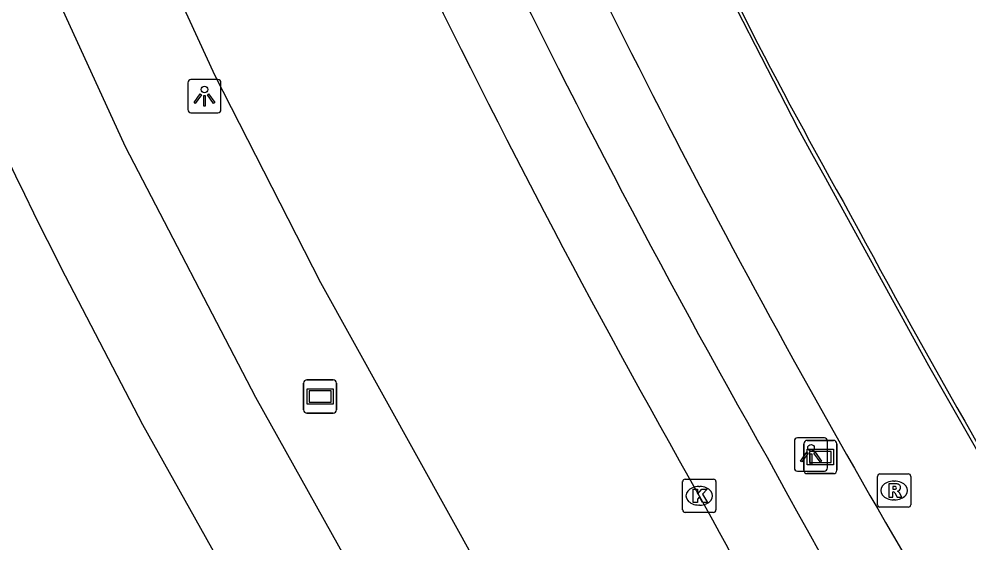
# Model space of a CAD drawing. Extents: x 155018 to 156648, y 383980 to 385733.
# Drawn here: x 156066.43 to 156095, y 384549.35 to 384565.1 of the extents above; entities that cross this region are included whole.
import ezdxf

# ---------------------------------------------------------------- set-up
doc = ezdxf.new("R2010")
doc.units = 0
for name, color, linetype in [('IMGEO_Fietspad_open', 7, 'Continuous'), ('IMGEO_Groenvoorziening', 7, 'Continuous'), ('IMGEO_Kolk', 7, 'Continuous'), ('IMGEO_Lichtpunt', 7, 'Continuous'), ('IMGEO_Lijnafwatering', 7, 'Continuous'), ('IMGEO_OVBaan_gesloten', 7, 'Continuous'), ('IMGEO_Reclamebord', 7, 'Continuous'), ('IMGEO_Rijbaan_lokaal_gesloten', 7, 'Continuous'), ('IMGEO_Rijbaan_lokaal_open', 7, 'Continuous'), ('IMGEO_Rioolput', 7, 'Continuous'), ('IMGEO_Verklikker', 7, 'Continuous'), ('IMGEO_Voetpad_gesloten', 7, 'Continuous')]:
    doc.layers.add(name, color=color, linetype=linetype)

msp = doc.modelspace()

# ---------------------------------------------------------------- linework, layer by layer
at = {"layer": 'IMGEO_Fietspad_open'}
msp.add_lwpolyline([(156067.693, 384557.63), (156070.142, 384552.91), (156081.881, 384531.941)], dxfattribs=at)
msp.add_arc((156174.951, 384612.288), 120.381, 197.64047, 207.00306, dxfattribs=at)
at = {"layer": 'IMGEO_Groenvoorziening'}
for centre, radius, start, end in [((156117.106, 384590.829), 67.113, 215.1985, 221.88328), ((156150.164, 384619.795), 120.29, 214.83504, 226.56175)]:
    msp.add_arc(centre, radius, start, end, dxfattribs=at)
at = {"layer": 'IMGEO_Kolk'}
for p, q in [((156086.387, 384550.346), (156086.387, 384551.198)), ((156086.462, 384551.272), (156087.314, 384551.272)), ((156087.388, 384551.198), (156087.388, 384550.346)), ((156086.875, 384551.052), (156086.9, 384551.052)), ((156087.314, 384550.272), (156086.462, 384550.272)), ((156086.898, 384550.492), (156086.873, 384550.492))]:
    msp.add_line(p, q, dxfattribs=at)
for points in [[(156086.387, 384550.346), (156086.387, 384551.198)], [(156086.462, 384551.272), (156087.314, 384551.272)], [(156087.388, 384551.198), (156087.388, 384550.346)], [(156086.708, 384550.972), (156086.831, 384550.972), (156086.831, 384550.821), (156086.961, 384550.972), (156087.125, 384550.972), (156086.979, 384550.821), (156087.132, 384550.572), (156086.98, 384550.572), (156086.895, 384550.736), (156086.831, 384550.669), (156086.831, 384550.572), (156086.708, 384550.572), (156086.708, 384550.972)], [(156087.314, 384550.272), (156086.462, 384550.272)]]:
    msp.add_lwpolyline(points, dxfattribs=at)
for centre, start, end in [((156086.464, 384551.196), 91.552, 178.448), ((156086.464, 384551.196), 91.552, 178.448), ((156087.312, 384551.196), 1.552, 88.448), ((156087.312, 384551.196), 1.552, 88.448), ((156086.464, 384550.348), 181.552, 268.448), ((156086.464, 384550.348), 181.552, 268.448), ((156087.312, 384550.348), 271.552, 358.448), ((156087.312, 384550.348), 271.552, 358.448)]:
    msp.add_arc(centre, 0.0765, start, end, dxfattribs=at)
for centre, major_axis, ratio, start_param, end_param in [((156086.874, 384550.772), (-0.387, 0.002), 0.722429, 4.712389, 7.853982), ((156086.899, 384550.772), (-0.39, 0.002), 0.717154, 1.570796, 4.712389)]:
    msp.add_ellipse(centre, major_axis=major_axis, ratio=ratio, start_param=start_param, end_param=end_param, dxfattribs=at)
at = {"layer": 'IMGEO_Lichtpunt'}
for p, q in [((156071.51, 384563.187), (156071.51, 384562.38)), ((156071.51, 384563.187), (156071.51, 384562.38)), ((156072.412, 384563.282), (156071.604, 384563.282)), ((156072.412, 384563.282), (156071.604, 384563.282)), ((156072.506, 384562.38), (156072.506, 384563.187)), ((156072.506, 384562.38), (156072.506, 384563.187)), ((156071.604, 384562.286), (156072.412, 384562.286)), ((156071.604, 384562.286), (156072.412, 384562.286)), ((156089.747, 384552.415), (156089.747, 384551.608)), ((156089.747, 384552.415), (156089.747, 384551.608)), ((156090.649, 384552.51), (156089.841, 384552.51)), ((156090.649, 384552.51), (156089.841, 384552.51)), ((156090.743, 384551.608), (156090.743, 384552.415)), ((156090.743, 384551.608), (156090.743, 384552.415)), ((156089.841, 384551.514), (156090.649, 384551.514)), ((156089.841, 384551.514), (156090.649, 384551.514))]:
    msp.add_line(p, q, dxfattribs=at)
for points in [[(156071.884, 384562.851), (156071.923, 384562.823), (156071.735, 384562.561), (156071.697, 384562.588), (156071.884, 384562.851)], [(156072.096, 384562.823), (156072.134, 384562.85), (156072.321, 384562.588), (156072.282, 384562.56), (156072.096, 384562.823)], [(156071.986, 384562.803), (156072.033, 384562.803), (156072.033, 384562.481), (156071.986, 384562.481), (156071.986, 384562.803)], [(156090.121, 384552.079), (156090.16, 384552.051), (156089.972, 384551.789), (156089.934, 384551.816), (156090.121, 384552.079)], [(156090.223, 384552.031), (156090.27, 384552.031), (156090.27, 384551.709), (156090.223, 384551.709), (156090.223, 384552.031)], [(156090.333, 384552.051), (156090.371, 384552.078), (156090.558, 384551.816), (156090.519, 384551.788), (156090.333, 384552.051)]]:
    msp.add_lwpolyline(points, dxfattribs=at)
for centre in [(156072.009, 384562.985), (156090.246, 384552.213)]:
    msp.add_circle(centre, 0.0994, dxfattribs=at)
for centre, start, end in [((156071.604, 384563.187), 90, 180), ((156071.604, 384563.187), 90, 180), ((156072.412, 384563.187), 0, 90), ((156072.412, 384563.187), 0, 90), ((156071.604, 384562.38), 180, 270), ((156071.604, 384562.38), 180, 270), ((156072.412, 384562.38), 270, 0), ((156072.412, 384562.38), 270, 360), ((156089.841, 384552.415), 90, 180), ((156089.841, 384552.415), 90, 180), ((156090.649, 384552.415), 0, 90), ((156090.649, 384552.415), 0, 90), ((156089.841, 384551.608), 180, 270), ((156089.841, 384551.608), 180, 270), ((156090.649, 384551.608), 270, 0), ((156090.649, 384551.608), 270, 360)]:
    msp.add_arc(centre, 0.0946, start, end, dxfattribs=at)
at = {"layer": 'IMGEO_Lijnafwatering'}
for points in [[(156089.863, 384561.809), (156086.928, 384567.527), (156084.242, 384573.366), (156081.81, 384579.314)], [(156099.405, 384545.056), (156096.556, 384549.843), (156093.789, 384554.679), (156091.105, 384559.56), (156090.687, 384560.307), (156090.273, 384561.057), (156089.863, 384561.809)]]:
    msp.add_lwpolyline(points, dxfattribs=at)
at = {"layer": 'IMGEO_OVBaan_gesloten'}
msp.add_lwpolyline([(156069.36, 384569.831), (156072.321, 384563.405), (156075.5, 384557.181), (156091.758, 384527.901)], dxfattribs=at)
for centre, radius, start, end in [((156329.719, 384688.97), 279.403, 205.65466, 209.644), ((156318.622, 384676.181), 263.492, 208.42045, 211.30604)]:
    msp.add_arc(centre, radius, start, end, dxfattribs=at)
at = {"layer": 'IMGEO_Reclamebord'}
for p, q in [((156074.992, 384553.357), (156074.992, 384554.157)), ((156074.992, 384554.157), (156074.992, 384553.357)), ((156075.092, 384554.257), (156075.882, 384554.257)), ((156075.882, 384554.257), (156075.092, 384554.257)), ((156075.982, 384554.157), (156075.982, 384553.357)), ((156075.982, 384553.357), (156075.982, 384554.157)), ((156075.882, 384553.257), (156075.092, 384553.257)), ((156075.092, 384553.257), (156075.882, 384553.257))]:
    msp.add_line(p, q, dxfattribs=at)
for points in [[(156075.093, 384553.989), (156075.881, 384553.989), (156075.881, 384553.525), (156075.093, 384553.525), (156075.093, 384553.989)], [(156075.158, 384553.924), (156075.158, 384553.59), (156075.816, 384553.59), (156075.816, 384553.924), (156075.158, 384553.924)]]:
    msp.add_lwpolyline(points, dxfattribs=at)
for centre, start, end in [((156075.092, 384554.157), 90, 180), ((156075.092, 384554.157), 90, 180), ((156075.882, 384554.157), 0, 90), ((156075.882, 384554.157), 360, 90), ((156075.092, 384553.357), 180, 270), ((156075.092, 384553.357), 180, 270), ((156075.882, 384553.357), 270, 0), ((156075.882, 384553.357), 270, 0)]:
    msp.add_arc(centre, 0.1, start, end, dxfattribs=at)
at = {"layer": 'IMGEO_Rijbaan_lokaal_gesloten'}
for centre, radius, start, end in [((156221.126, 384632.813), 149.116, 199.20648, 209.39677), ((156328.73, 384687.068), 273.141, 206.46774, 212.80015), ((156379.656, 384715.025), 327.646, 208.31443, 213.59354)]:
    msp.add_arc(centre, radius, start, end, dxfattribs=at)
at = {"layer": 'IMGEO_Rijbaan_lokaal_open'}
msp.add_lwpolyline([(156087.909, 384528.025), (156073.559, 384553.724), (156069.631, 384561.255), (156066.503, 384568.112)], dxfattribs=at)
at = {"layer": 'IMGEO_Rioolput'}
for p, q in [((156092.319, 384551.43), (156093.171, 384551.43)), ((156092.244, 384550.504), (156092.244, 384551.356)), ((156092.732, 384551.21), (156092.757, 384551.21)), ((156093.245, 384551.356), (156093.245, 384550.504)), ((156092.755, 384550.65), (156092.73, 384550.65)), ((156093.171, 384550.43), (156092.319, 384550.43))]:
    msp.add_line(p, q, dxfattribs=at)
for points in [[(156092.319, 384551.43), (156093.171, 384551.43)], [(156092.244, 384550.504), (156092.244, 384551.356)], [(156092.833, 384551.128), (156092.581, 384551.13), (156092.581, 384550.73)], [(156093.245, 384551.356), (156093.245, 384550.504)], [(156092.581, 384550.73), (156092.705, 384550.73), (156092.705, 384550.892), (156092.716, 384550.892)], [(156092.759, 384551.049), (156092.705, 384551.049), (156092.705, 384550.968)], [(156092.705, 384550.968), (156092.757, 384550.968)], [(156092.763, 384550.863), (156092.834, 384550.73), (156092.974, 384550.73), (156092.909, 384550.856)], [(156093.171, 384550.43), (156092.319, 384550.43)]]:
    msp.add_lwpolyline(points, dxfattribs=at)
for centre, radius, start, end in [((156092.321, 384551.354), 0.0765, 91.552, 178.448), ((156092.321, 384551.354), 0.0765, 91.552, 178.448), ((156093.169, 384551.354), 0.0765, 1.552, 88.448), ((156093.169, 384551.354), 0.0765, 1.552, 88.448), ((156092.832, 384551.018), 0.109, 350.3612, 89.416), ((156092.715, 384550.839), 0.0533, 26.0293, 88.6989), ((156092.741, 384551.157), 0.19, 274.7715, 282.9687), ((156092.765, 384550.953), 0.0964, 77.0061, 93.1865), ((156092.779, 384551.01), 0.0378, 276.6634, 79.6772), ((156092.83, 384551.018), 0.112, 277.5842, 350.9817), ((156092.814, 384550.803), 0.108, 29.5134, 73.7905), ((156092.321, 384550.506), 0.0765, 181.552, 268.448), ((156092.321, 384550.506), 0.0765, 181.552, 268.448), ((156093.169, 384550.506), 0.0765, 271.552, 358.448), ((156093.169, 384550.506), 0.0765, 271.552, 358.448)]:
    msp.add_arc(centre, radius, start, end, dxfattribs=at)
for centre, major_axis, ratio, start_param, end_param in [((156092.731, 384550.93), (-0.387, 0.002), 0.722429, 4.712389, 7.853982), ((156092.756, 384550.93), (-0.39, 0.002), 0.717154, 1.570796, 4.712389)]:
    msp.add_ellipse(centre, major_axis=major_axis, ratio=ratio, start_param=start_param, end_param=end_param, dxfattribs=at)
at = {"layer": 'IMGEO_Verklikker'}
for p, q in [((156090.03, 384551.537), (156090.03, 384552.337)), ((156090.03, 384552.337), (156090.03, 384551.537)), ((156090.13, 384552.437), (156090.92, 384552.437)), ((156090.92, 384552.437), (156090.13, 384552.437)), ((156091.02, 384552.337), (156091.02, 384551.537)), ((156091.02, 384551.537), (156091.02, 384552.337)), ((156090.92, 384551.437), (156090.13, 384551.437)), ((156090.13, 384551.437), (156090.92, 384551.437))]:
    msp.add_line(p, q, dxfattribs=at)
for points in [[(156090.131, 384552.169), (156090.919, 384552.169), (156090.919, 384551.705), (156090.131, 384551.705), (156090.131, 384552.169)], [(156090.196, 384552.104), (156090.196, 384551.77), (156090.854, 384551.77), (156090.854, 384552.104), (156090.196, 384552.104)]]:
    msp.add_lwpolyline(points, dxfattribs=at)
for centre, start, end in [((156090.13, 384552.337), 90, 180), ((156090.13, 384552.337), 90, 180), ((156090.92, 384552.337), 0, 90), ((156090.92, 384552.337), 360, 90), ((156090.13, 384551.537), 180, 270), ((156090.13, 384551.537), 180, 270), ((156090.92, 384551.537), 270, 0), ((156090.92, 384551.537), 270, 0)]:
    msp.add_arc(centre, 0.1, start, end, dxfattribs=at)
at = {"layer": 'IMGEO_Voetpad_gesloten'}
for centre, radius, start, end in [((156326.511, 384687.066), 273.326, 205.58181, 209.63131), ((156316.182, 384675.299), 258.581, 208.49643, 213.08663)]:
    msp.add_arc(centre, radius, start, end, dxfattribs=at)

doc.saveas('drawing.dxf')
